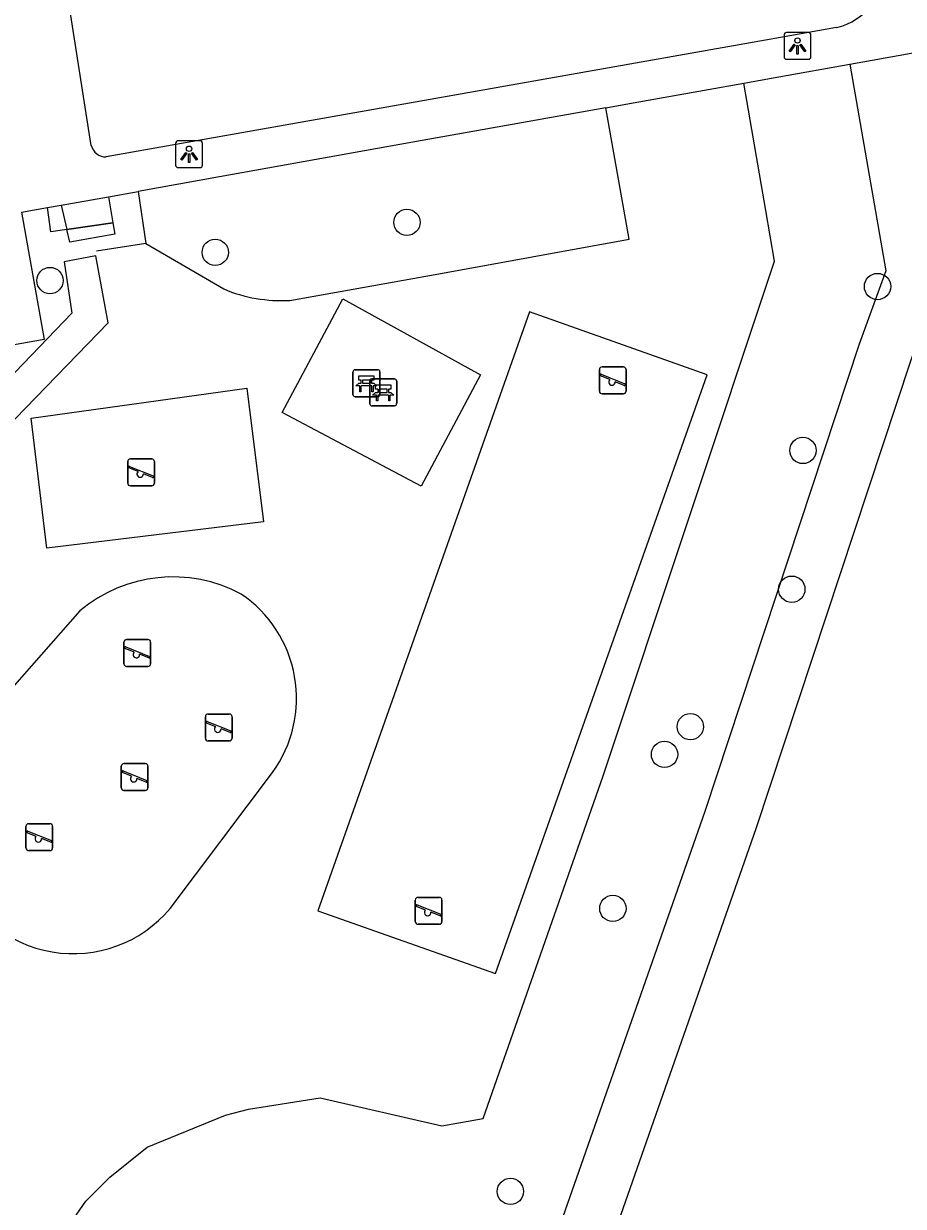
# Model space of a CAD drawing. Extents: x 162880 to 165536, y 384011 to 385179.
# Drawn here: x 164307.64 to 164340.31, y 384635.74 to 384679.68 of the extents above; entities that cross this region are included whole.
import ezdxf

# ---------------------------------------------------------------- set-up
doc = ezdxf.new("R2010")
doc.units = 0
for name, color, linetype in [('IMGEO_Bank', 7, 'Continuous'), ('IMGEO_Boom', 7, 'Continuous'), ('IMGEO_Groenvoorziening', 7, 'Continuous'), ('IMGEO_Hek', 7, 'Continuous'), ('IMGEO_Lichtpunt', 7, 'Continuous'), ('IMGEO_Speelvoorziening', 7, 'Continuous'), ('IMGEO_Terreindeel_open', 7, 'Continuous'), ('IMGEO_Voetpad_open', 7, 'Continuous')]:
    doc.layers.add(name, color=color, linetype=linetype)

msp = doc.modelspace()

# ---------------------------------------------------------------- linework, layer by layer
at = {"layer": 'IMGEO_Bank'}
for p, q in [((164319.949, 384666.822), (164320.79, 384666.822)), ((164320.79, 384666.822), (164319.949, 384666.822)), ((164319.874, 384665.897), (164319.874, 384666.738)), ((164319.874, 384666.738), (164319.874, 384665.897)), ((164320.183, 384666.328), (164320.183, 384666.434)), ((164320.227, 384666.434), (164320.227, 384666.328)), ((164320.515, 384666.44), (164320.233, 384666.44)), ((164320.497, 384665.557), (164320.497, 384666.398)), ((164320.497, 384666.398), (164320.497, 384665.557)), ((164320.521, 384666.328), (164320.521, 384666.434)), ((164320.565, 384666.434), (164320.565, 384666.328)), ((164320.572, 384666.482), (164321.413, 384666.482)), ((164321.413, 384666.482), (164320.572, 384666.482)), ((164320.874, 384666.747), (164320.874, 384665.906)), ((164320.874, 384665.906), (164320.874, 384666.747)), ((164321.497, 384666.407), (164321.497, 384665.566)), ((164321.497, 384665.566), (164321.497, 384666.407)), ((164320.571, 384666.22), (164320.178, 384666.22)), ((164320.233, 384666.322), (164320.515, 384666.322)), ((164320.806, 384665.988), (164320.806, 384666.094)), ((164320.85, 384666.094), (164320.85, 384665.988)), ((164321.138, 384666.1), (164320.856, 384666.1)), ((164320.856, 384665.982), (164321.138, 384665.982)), ((164321.144, 384665.988), (164321.144, 384666.094)), ((164321.188, 384666.094), (164321.188, 384665.988)), ((164320.799, 384665.822), (164319.958, 384665.822)), ((164319.958, 384665.822), (164320.799, 384665.822)), ((164321.194, 384665.88), (164320.801, 384665.88)), ((164321.422, 384665.482), (164320.581, 384665.482)), ((164320.581, 384665.482), (164321.422, 384665.482))]:
    msp.add_line(p, q, dxfattribs=at)
for points in [[(164320.177, 384666.44), (164320.091, 384666.44), (164320.091, 384666.601), (164320.654, 384666.601), (164320.654, 384666.44), (164320.571, 384666.44)], [(164320.121, 384666.22), (164319.979, 384666.22), (164320.091, 384666.322), (164320.177, 384666.322)], [(164320.171, 384666.213), (164320.171, 384666.006), (164320.128, 384666.006), (164320.128, 384666.213)], [(164320.571, 384666.322), (164320.654, 384666.322), (164320.766, 384666.22), (164320.627, 384666.22)], [(164320.621, 384666.213), (164320.621, 384666.006), (164320.577, 384666.006), (164320.577, 384666.213)], [(164320.744, 384665.88), (164320.602, 384665.88), (164320.714, 384665.982), (164320.8, 384665.982)], [(164320.8, 384666.1), (164320.714, 384666.1), (164320.714, 384666.261), (164321.277, 384666.261), (164321.277, 384666.1), (164321.194, 384666.1)], [(164321.194, 384665.982), (164321.277, 384665.982), (164321.389, 384665.88), (164321.25, 384665.88)], [(164320.794, 384665.873), (164320.794, 384665.666), (164320.751, 384665.666), (164320.751, 384665.873)], [(164321.244, 384665.873), (164321.244, 384665.666), (164321.2, 384665.666), (164321.2, 384665.873)]]:
    msp.add_lwpolyline(points, dxfattribs=at)
for centre, radius, start, end in [((164319.952, 384666.744), 0.0779, 92.4484, 184.2845), ((164319.952, 384666.744), 0.0779, 92.4484, 184.2845), ((164320.796, 384666.744), 0.0779, 2.4484, 94.2845), ((164320.796, 384666.744), 0.0779, 2.4484, 94.2845), ((164320.176, 384666.433), 0.00671, 2.8957, 87.1043), ((164320.233, 384666.433), 0.00671, 92.8957, 177.1043), ((164320.575, 384666.404), 0.0779, 92.4484, 184.2845), ((164320.575, 384666.404), 0.0779, 92.4484, 184.2845), ((164320.515, 384666.433), 0.00671, 2.8957, 87.1043), ((164320.572, 384666.433), 0.00671, 92.8957, 177.1043), ((164321.419, 384666.404), 0.0779, 2.4484, 94.2845), ((164321.419, 384666.404), 0.0779, 2.4484, 94.2845), ((164320.121, 384666.213), 0.00671, 2.8957, 87.1043), ((164320.178, 384666.213), 0.00671, 92.8957, 177.1043), ((164320.176, 384666.329), 0.00671, 272.8957, 357.1043), ((164320.233, 384666.329), 0.00671, 182.8957, 267.1043), ((164320.515, 384666.329), 0.00671, 272.8957, 357.1043), ((164320.572, 384666.329), 0.00671, 182.8957, 267.1043), ((164320.57, 384666.213), 0.00671, 2.8957, 87.1043), ((164320.627, 384666.213), 0.00671, 92.8957, 177.1043), ((164320.799, 384666.093), 0.00671, 2.8957, 87.1043), ((164320.799, 384665.989), 0.00671, 272.8957, 357.1043), ((164320.856, 384666.093), 0.00671, 92.8957, 177.1043), ((164320.856, 384665.989), 0.00671, 182.8957, 267.1043), ((164321.138, 384666.093), 0.00671, 2.8957, 87.1043), ((164321.138, 384665.989), 0.00671, 272.8957, 357.1043), ((164321.195, 384666.093), 0.00671, 92.8957, 177.1043), ((164321.195, 384665.989), 0.00671, 182.8957, 267.1043), ((164319.952, 384665.9), 0.0779, 182.4484, 274.2845), ((164319.952, 384665.9), 0.0779, 182.4484, 274.2845), ((164320.575, 384665.56), 0.0779, 182.4484, 274.2845), ((164320.575, 384665.56), 0.0779, 182.4484, 274.2845), ((164320.744, 384665.873), 0.00671, 2.8957, 87.1043), ((164320.801, 384665.873), 0.00671, 92.8957, 177.1043), ((164320.796, 384665.9), 0.0779, 272.4484, 4.2845), ((164320.796, 384665.9), 0.0779, 272.4484, 4.2845), ((164321.193, 384665.873), 0.00671, 2.8957, 87.1043), ((164321.25, 384665.873), 0.00671, 92.8957, 177.1043), ((164321.419, 384665.56), 0.0779, 272.4484, 4.2845), ((164321.419, 384665.56), 0.0779, 272.4484, 4.2845)]:
    msp.add_arc(centre, radius, start, end, dxfattribs=at)
at = {"layer": 'IMGEO_Boom'}
for centre in [(164321.879, 384672.299), (164314.759, 384671.184), (164308.622, 384670.136), (164339.356, 384669.915), (164336.586, 384663.824), (164336.171, 384658.668), (164332.404, 384653.561), (164331.445, 384652.532), (164329.526, 384646.81), (164325.72, 384636.295)]:
    msp.add_circle(centre, 0.489, dxfattribs=at)
at = {"layer": 'IMGEO_Groenvoorziening'}
for points in [[(164341.433, 384678.732), (164340.928, 384676.734), (164340.7, 384676.183), (164341.719, 384670.312), (164340.574, 384667.144), (164334.833, 384649.762), (164327.911, 384629.99)], [(164338.324, 384678.176), (164339.658, 384670.493), (164338.675, 384667.771), (164332.939, 384650.406), (164326.726, 384632.659), (164323.398, 384634.061), (164321.874, 384630.511), (164313.297, 384634.62), (164307.89, 384620.966)], [(164304.512, 384625.523), (164305.252, 384628.432), (164307.487, 384632.367), (164309.947, 384635.932), (164310.846, 384636.822), (164312.225, 384637.937), (164315.138, 384639.125), (164315.989, 384639.35), (164318.661, 384639.767), (164323.173, 384638.73), (164324.711, 384639.007), (164329.153, 384651.695), (164335.535, 384670.854), (164335.208, 384672.742), (164334.387, 384677.471)], [(164317.529, 384669.4), (164322.929, 384670.363), (164330.134, 384671.679), (164329.264, 384676.554)], [(164311.897, 384673.447), (164312.182, 384671.517), (164315.073, 384669.824)], [(164310.794, 384673.25), (164310.958, 384672.283)], [(164307.558, 384672.671), (164308.411, 384667.947), (164282.927, 384663.387)], [(164309.246, 384672.034), (164308.652, 384671.948), (164308.532, 384672.845)], [(164309.039, 384672.936), (164309.246, 384672.034)], [(164310.958, 384672.283), (164311.032, 384671.854), (164309.354, 384671.567), (164309.246, 384672.034)], [(164319.502, 384669.451), (164324.608, 384666.631), (164322.404, 384662.491), (164317.244, 384665.234), (164319.502, 384669.451)], [(164326.429, 384668.97), (164318.569, 384646.725), (164325.169, 384644.393), (164333.029, 384666.638), (164326.429, 384668.97)], [(164316.555, 384661.174), (164308.505, 384660.196), (164307.92, 384665.024), (164315.927, 384666.139), (164316.555, 384661.174)], [(164309.73, 384657.86), (164305.857, 384653.463)], [(164313.081, 384646.803), (164316.886, 384651.862)]]:
    msp.add_lwpolyline(points, dxfattribs=at)
for centre, radius, start, end in [((164317.211, 384674.881), 5.49, 247.085, 273.3252), ((164313.186, 384653.776), 5.35, 61.6854, 130.2391), ((164313.098, 384654.611), 4.681, 324.0305, 55.869), ((164309.487, 384649.816), 4.69, 200.7196, 320.0229)]:
    msp.add_arc(centre, radius, start, end, dxfattribs=at)
at = {"layer": 'IMGEO_Hek'}
for points in [[(164338.324, 384678.176), (164341.433, 384678.732)], [(164335.694, 384677.705), (164338.324, 384678.176)], [(164311.897, 384673.447), (164312.182, 384671.517)], [(164308.652, 384671.948), (164308.532, 384672.845)], [(164310.958, 384672.283), (164309.246, 384672.034)], [(164309.246, 384672.034), (164308.652, 384671.948)], [(164312.182, 384671.517), (164310.347, 384671.226)]]:
    msp.add_lwpolyline(points, dxfattribs=at)
at = {"layer": 'IMGEO_Lichtpunt'}
for p, q in [((164335.885, 384679.258), (164335.885, 384678.451)), ((164335.885, 384679.258), (164335.885, 384678.451)), ((164336.787, 384679.353), (164335.979, 384679.353)), ((164336.787, 384679.353), (164335.979, 384679.353)), ((164336.881, 384678.451), (164336.881, 384679.258)), ((164336.881, 384678.451), (164336.881, 384679.258)), ((164335.979, 384678.357), (164336.787, 384678.357)), ((164335.979, 384678.357), (164336.787, 384678.357)), ((164313.289, 384675.234), (164313.289, 384674.427)), ((164313.289, 384675.234), (164313.289, 384674.427)), ((164314.191, 384675.329), (164313.383, 384675.329)), ((164314.191, 384675.329), (164313.383, 384675.329)), ((164314.285, 384674.427), (164314.285, 384675.234)), ((164314.285, 384674.427), (164314.285, 384675.234)), ((164313.383, 384674.333), (164314.191, 384674.333)), ((164313.383, 384674.333), (164314.191, 384674.333))]:
    msp.add_line(p, q, dxfattribs=at)
for points in [[(164336.259, 384678.922), (164336.298, 384678.894), (164336.11, 384678.632), (164336.072, 384678.659), (164336.259, 384678.922)], [(164336.361, 384678.874), (164336.408, 384678.874), (164336.408, 384678.552), (164336.361, 384678.552), (164336.361, 384678.874)], [(164336.471, 384678.894), (164336.509, 384678.921), (164336.696, 384678.659), (164336.657, 384678.631), (164336.471, 384678.894)], [(164313.663, 384674.898), (164313.702, 384674.87), (164313.514, 384674.608), (164313.476, 384674.635), (164313.663, 384674.898)], [(164313.765, 384674.85), (164313.812, 384674.85), (164313.812, 384674.528), (164313.765, 384674.528), (164313.765, 384674.85)], [(164313.875, 384674.87), (164313.913, 384674.897), (164314.1, 384674.635), (164314.061, 384674.607), (164313.875, 384674.87)]]:
    msp.add_lwpolyline(points, dxfattribs=at)
for centre in [(164336.384, 384679.056), (164313.788, 384675.032)]:
    msp.add_circle(centre, 0.0994, dxfattribs=at)
for centre, start, end in [((164335.979, 384679.258), 90, 180), ((164335.979, 384679.258), 90, 180), ((164336.787, 384679.258), 0, 90), ((164336.787, 384679.258), 0, 90), ((164335.979, 384678.451), 180, 270), ((164335.979, 384678.451), 180, 270), ((164336.787, 384678.451), 270, 0), ((164336.787, 384678.451), 270, 360), ((164313.383, 384675.234), 90, 180), ((164313.383, 384675.234), 90, 180), ((164314.191, 384675.234), 0, 90), ((164314.191, 384675.234), 0, 90), ((164313.383, 384674.427), 180, 270), ((164313.383, 384674.427), 180, 270), ((164314.191, 384674.427), 270, 0), ((164314.191, 384674.427), 270, 360)]:
    msp.add_arc(centre, 0.0946, start, end, dxfattribs=at)
at = {"layer": 'IMGEO_Speelvoorziening'}
for p, q in [((164329.028, 384666.028), (164329.028, 384666.828)), ((164329.028, 384666.828), (164329.028, 384666.028)), ((164329.128, 384666.928), (164329.918, 384666.928)), ((164329.918, 384666.928), (164329.128, 384666.928)), ((164330.018, 384666.828), (164330.018, 384666.028)), ((164330.018, 384666.028), (164330.018, 384666.828)), ((164329.411, 384666.456), (164329.072, 384666.593)), ((164329.097, 384666.653), (164329.973, 384666.3)), ((164329.949, 384666.24), (164329.609, 384666.377)), ((164329.918, 384665.928), (164329.128, 384665.928)), ((164329.128, 384665.928), (164329.918, 384665.928)), ((164311.509, 384662.608), (164311.509, 384663.408)), ((164311.509, 384663.408), (164311.509, 384662.608)), ((164311.609, 384663.508), (164312.399, 384663.508)), ((164312.399, 384663.508), (164311.609, 384663.508)), ((164312.499, 384663.408), (164312.499, 384662.608)), ((164312.499, 384662.608), (164312.499, 384663.408)), ((164311.892, 384663.036), (164311.553, 384663.173)), ((164311.578, 384663.233), (164312.454, 384662.88)), ((164312.43, 384662.82), (164312.09, 384662.957)), ((164312.399, 384662.508), (164311.609, 384662.508)), ((164311.609, 384662.508), (164312.399, 384662.508)), ((164311.468, 384656.801), (164312.258, 384656.801)), ((164312.258, 384656.801), (164311.468, 384656.801)), ((164311.368, 384655.901), (164311.368, 384656.701)), ((164311.368, 384656.701), (164311.368, 384655.901)), ((164311.751, 384656.329), (164311.412, 384656.466)), ((164311.437, 384656.526), (164312.313, 384656.173)), ((164312.358, 384656.701), (164312.358, 384655.901)), ((164312.358, 384655.901), (164312.358, 384656.701)), ((164312.289, 384656.113), (164311.949, 384656.25)), ((164312.258, 384655.801), (164311.468, 384655.801)), ((164311.468, 384655.801), (164312.258, 384655.801)), ((164314.392, 384653.132), (164314.392, 384653.932)), ((164314.392, 384653.932), (164314.392, 384653.132)), ((164314.775, 384653.56), (164314.436, 384653.697)), ((164314.461, 384653.757), (164315.337, 384653.404)), ((164314.492, 384654.032), (164315.282, 384654.032)), ((164315.282, 384654.032), (164314.492, 384654.032)), ((164315.382, 384653.932), (164315.382, 384653.132)), ((164315.382, 384653.132), (164315.382, 384653.932)), ((164315.313, 384653.344), (164314.973, 384653.481)), ((164315.282, 384653.032), (164314.492, 384653.032)), ((164314.492, 384653.032), (164315.282, 384653.032)), ((164311.27, 384651.291), (164311.27, 384652.091)), ((164311.27, 384652.091), (164311.27, 384651.291)), ((164311.339, 384651.916), (164312.215, 384651.563)), ((164311.37, 384652.191), (164312.16, 384652.191)), ((164312.16, 384652.191), (164311.37, 384652.191)), ((164312.26, 384652.091), (164312.26, 384651.291)), ((164312.26, 384651.291), (164312.26, 384652.091)), ((164311.653, 384651.719), (164311.314, 384651.856)), ((164312.191, 384651.503), (164311.851, 384651.64)), ((164312.16, 384651.191), (164311.37, 384651.191)), ((164311.37, 384651.191), (164312.16, 384651.191)), ((164307.73, 384649.057), (164307.73, 384649.857)), ((164307.73, 384649.857), (164307.73, 384649.057)), ((164307.799, 384649.682), (164308.675, 384649.329)), ((164307.83, 384649.957), (164308.62, 384649.957)), ((164308.62, 384649.957), (164307.83, 384649.957)), ((164308.72, 384649.857), (164308.72, 384649.057)), ((164308.72, 384649.057), (164308.72, 384649.857)), ((164308.113, 384649.485), (164307.774, 384649.622)), ((164308.651, 384649.269), (164308.311, 384649.406)), ((164308.62, 384648.957), (164307.83, 384648.957)), ((164307.83, 384648.957), (164308.62, 384648.957)), ((164322.19, 384646.32), (164322.19, 384647.12)), ((164322.19, 384647.12), (164322.19, 384646.32)), ((164322.29, 384647.22), (164323.08, 384647.22)), ((164323.08, 384647.22), (164322.29, 384647.22)), ((164323.18, 384647.12), (164323.18, 384646.32)), ((164323.18, 384646.32), (164323.18, 384647.12)), ((164322.573, 384646.748), (164322.234, 384646.885)), ((164322.259, 384646.945), (164323.135, 384646.592)), ((164323.111, 384646.532), (164322.771, 384646.669)), ((164323.08, 384646.22), (164322.29, 384646.22)), ((164322.29, 384646.22), (164323.08, 384646.22))]:
    msp.add_line(p, q, dxfattribs=at)
for centre, radius, start, end in [((164329.128, 384666.828), 0.1, 90, 180), ((164329.128, 384666.828), 0.1, 90, 180), ((164329.918, 384666.828), 0.1, 0, 90), ((164329.918, 384666.828), 0.1, 360, 90), ((164329.085, 384666.623), 0.0327, 68.078, 248.078), ((164329.49, 384666.366), 0.12, 130.9928, 5.1632), ((164329.128, 384666.028), 0.1, 180, 270), ((164329.128, 384666.028), 0.1, 180, 270), ((164329.918, 384666.028), 0.1, 270, 0), ((164329.918, 384666.028), 0.1, 270, 0), ((164329.961, 384666.27), 0.0327, 248.078, 68.078), ((164311.609, 384663.408), 0.1, 90, 180), ((164311.609, 384663.408), 0.1, 90, 180), ((164312.399, 384663.408), 0.1, 0, 90), ((164312.399, 384663.408), 0.1, 360, 90), ((164311.566, 384663.203), 0.0327, 68.078, 248.078), ((164311.971, 384662.946), 0.12, 130.9928, 5.1632), ((164312.442, 384662.85), 0.0327, 248.078, 68.078), ((164311.609, 384662.608), 0.1, 180, 270), ((164311.609, 384662.608), 0.1, 180, 270), ((164312.399, 384662.608), 0.1, 270, 0), ((164312.399, 384662.608), 0.1, 270, 0), ((164311.468, 384656.701), 0.1, 90, 180), ((164311.468, 384656.701), 0.1, 90, 180), ((164312.258, 384656.701), 0.1, 0, 90), ((164312.258, 384656.701), 0.1, 360, 90), ((164311.425, 384656.496), 0.0327, 68.078, 248.078), ((164311.83, 384656.239), 0.12, 130.9928, 5.1632), ((164311.468, 384655.901), 0.1, 180, 270), ((164311.468, 384655.901), 0.1, 180, 270), ((164312.258, 384655.901), 0.1, 270, 0), ((164312.258, 384655.901), 0.1, 270, 0), ((164312.301, 384656.143), 0.0327, 248.078, 68.078), ((164314.492, 384653.932), 0.1, 90, 180), ((164314.492, 384653.932), 0.1, 90, 180), ((164314.449, 384653.727), 0.0327, 68.078, 248.078), ((164315.282, 384653.932), 0.1, 0, 90), ((164315.282, 384653.932), 0.1, 360, 90), ((164314.854, 384653.47), 0.12, 130.9928, 5.1632), ((164315.325, 384653.374), 0.0327, 248.078, 68.078), ((164314.492, 384653.132), 0.1, 180, 270), ((164314.492, 384653.132), 0.1, 180, 270), ((164315.282, 384653.132), 0.1, 270, 0), ((164315.282, 384653.132), 0.1, 270, 0), ((164311.37, 384652.091), 0.1, 90, 180), ((164311.37, 384652.091), 0.1, 90, 180), ((164311.327, 384651.886), 0.0327, 68.078, 248.078), ((164312.16, 384652.091), 0.1, 0, 90), ((164312.16, 384652.091), 0.1, 360, 90), ((164311.732, 384651.629), 0.12, 130.9928, 5.1632), ((164312.203, 384651.533), 0.0327, 248.078, 68.078), ((164311.37, 384651.291), 0.1, 180, 270), ((164311.37, 384651.291), 0.1, 180, 270), ((164312.16, 384651.291), 0.1, 270, 0), ((164312.16, 384651.291), 0.1, 270, 0), ((164307.83, 384649.857), 0.1, 90, 180), ((164307.83, 384649.857), 0.1, 90, 180), ((164307.787, 384649.652), 0.0327, 68.078, 248.078), ((164308.62, 384649.857), 0.1, 0, 90), ((164308.62, 384649.857), 0.1, 360, 90), ((164308.192, 384649.395), 0.12, 130.9928, 5.1632), ((164308.663, 384649.299), 0.0327, 248.078, 68.078), ((164307.83, 384649.057), 0.1, 180, 270), ((164307.83, 384649.057), 0.1, 180, 270), ((164308.62, 384649.057), 0.1, 270, 0), ((164308.62, 384649.057), 0.1, 270, 0), ((164322.29, 384647.12), 0.1, 90, 180), ((164322.29, 384647.12), 0.1, 90, 180), ((164323.08, 384647.12), 0.1, 0, 90), ((164323.08, 384647.12), 0.1, 360, 90), ((164322.247, 384646.915), 0.0327, 68.078, 248.078), ((164322.652, 384646.658), 0.12, 130.9928, 5.1632), ((164322.29, 384646.32), 0.1, 180, 270), ((164322.29, 384646.32), 0.1, 180, 270), ((164323.08, 384646.32), 0.1, 270, 0), ((164323.08, 384646.32), 0.1, 270, 0), ((164323.123, 384646.562), 0.0327, 248.078, 68.078)]:
    msp.add_arc(centre, radius, start, end, dxfattribs=at)
at = {"layer": 'IMGEO_Terreindeel_open'}
msp.add_lwpolyline([(164309.246, 384672.034), (164310.958, 384672.283)], dxfattribs=at)
at = {"layer": 'IMGEO_Voetpad_open'}
for points in [[(164310.154, 384675.159), (164309.236, 384681.029)], [(164337.83, 384679.536), (164335.411, 384679.107), (164310.711, 384674.73)], [(164338.324, 384678.176), (164341.433, 384678.732)], [(164334.387, 384677.471), (164335.694, 384677.705), (164338.324, 384678.176)], [(164329.264, 384676.554), (164330.285, 384676.737), (164334.387, 384677.471)], [(164329.264, 384676.554), (164322.1, 384675.273), (164314.921, 384673.988), (164311.897, 384673.447)], [(164310.794, 384673.25), (164311.897, 384673.447)], [(164309.039, 384672.936), (164310.794, 384673.25)], [(164307.558, 384672.671), (164308.532, 384672.845)], [(164308.532, 384672.845), (164309.039, 384672.936)], [(164301.574, 384659.066), (164310.784, 384668.567), (164310.32, 384671.054), (164309.143, 384670.836), (164309.427, 384668.921), (164301.295, 384660.46), (164300.828, 384663.199), (164293.881, 384661.989), (164294.617, 384657.886)]]:
    msp.add_lwpolyline(points, dxfattribs=at)
for centre, radius, start, end in [((164337.293, 384681.803), 2.329, 283.326, 2.05), ((164310.711, 384675.306), 0.576, 194.7828, 270.0104)]:
    msp.add_arc(centre, radius, start, end, dxfattribs=at)

doc.saveas('drawing.dxf')
